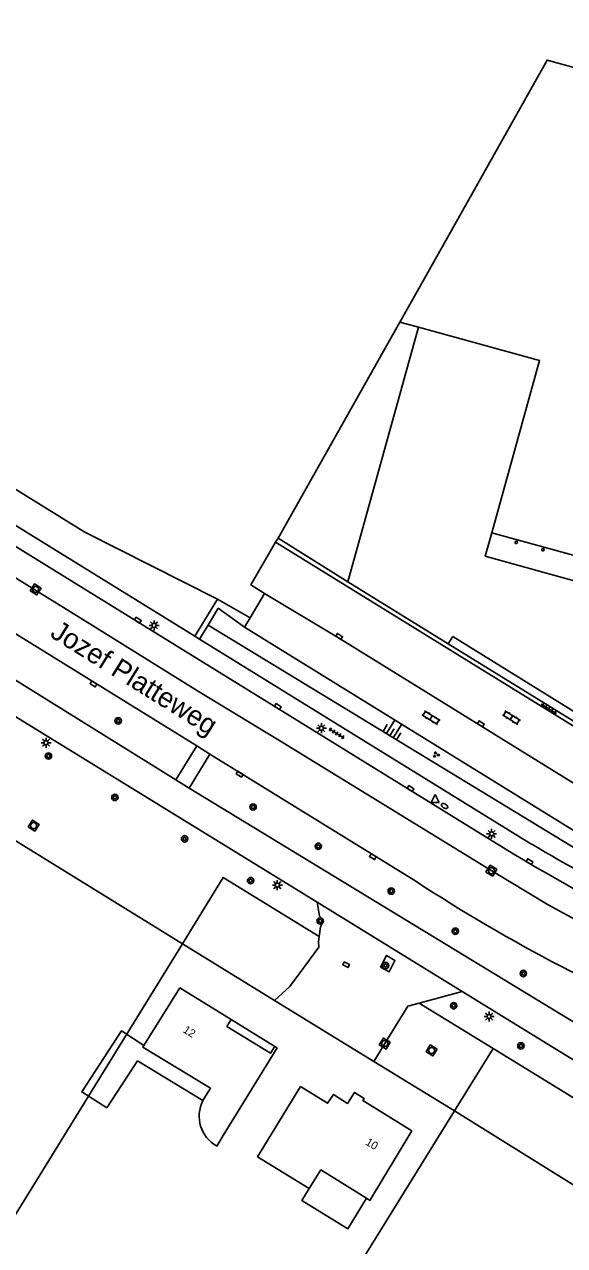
# Model space of a CAD drawing. Extents: x 128999 to 131010, y 395498 to 399007.
# Drawn here: x 129889.2 to 129956.8, y 398731.5 to 398884.2 of the extents above; entities that cross this region are included whole.
import ezdxf

# ---------------------------------------------------------------- set-up
doc = ezdxf.new("R2010")
doc.units = 0
for name, color, linetype in [('gg-afsc-hekwerk', 7, 'Continuous'), ('gg-anno-huisnummerreeks BGT', 7, 'Continuous'), ('gg-anno-openbare ruimte label', 7, 'Continuous'), ('gg-bbg-gedigitaliseerde bebouwing', 7, 'Continuous'), ('gg-bbg-hoofdgebouw', 7, 'Continuous'), ('gg-bbg-luifel en loopbrug', 7, 'Continuous'), ('gg-bbg-onder overbouw', 7, 'Continuous'), ('gg-bbg-pand overbouw', 7, 'Continuous'), ('gg-bbg-pilaar onder overbouw', 7, 'Continuous'), ('gg-knt-BGT kruinlijn', 7, 'Continuous'), ('gg-knt-bovenkant onderkant talud', 7, 'Continuous'), ('gg-knt-verharding', 7, 'Continuous'), ('gg-knt-verharding nz', 7, 'Continuous'), ('gt-grn-groengrens', 7, 'Continuous'), ('gt-grn-vlakafsluiter', 7, 'Continuous'), ('gt-symb-boom', 7, 'Continuous'), ('gt-symb-brandkraan', 7, 'Continuous'), ('gt-symb-groenvak', 7, 'Continuous'), ('gt-symb-klinker verharding', 7, 'Continuous'), ('gt-symb-kolk', 7, 'Continuous'), ('gt-symb-kolk center center', 7, 'Continuous'), ('gt-symb-lichtmast', 7, 'Continuous'), ('gt-symb-rioolschacht', 7, 'Continuous'), ('gt-symb-talud symbool', 7, 'Continuous'), ('gt-symb-tegel verharding', 7, 'Continuous'), ('gt-symb-waterafsluiter', 7, 'Continuous')]:
    doc.layers.add(name, color=color, linetype=linetype)

# ---------------------------------------------------------------- blocks, each defined once
blk = doc.blocks.new('gt0-RS')
at = {"layer": 'gt-symb-rioolschacht'}
blk.add_lwpolyline([(-0.5, -0.5), (0.5, -0.5), (0.5, 0.5), (-0.5, 0.5)], close=True, dxfattribs=at)
blk.add_circle((0, 0), 0.375, dxfattribs=at)
blk = doc.blocks.new('gt0-KOLK')
at = {"layer": 'gt-symb-kolk'}
blk.add_lwpolyline([(0, 0), (0.38, 0), (0.38, 0.4), (-0.38, 0.4), (-0.38, 0), (0, 0)], dxfattribs=at)
blk = doc.blocks.new('gt0-LMAST')
at = {"layer": 'gt-symb-lichtmast'}
for p, q in [((-0.18, 0.17), (-0.45, 0.44)), ((-0.01, 0.25), (-0.01, 0.62)), ((0.17, 0.17), (0.44, 0.44)), ((-0.26, 0), (-0.63, 0)), ((-0.18, -0.18), (-0.45, -0.45)), ((-0.01, -0.25), (-0.01, -0.63)), ((0.44, -0.45), (0.17, -0.18)), ((0.24, 0), (0.62, 0))]:
    blk.add_line(p, q, dxfattribs=at)
blk.add_circle((-0.01, 0), 0.25, dxfattribs=at)
blk = doc.blocks.new('gt0-KL1')
at = {"layer": 'gt-symb-klinker verharding'}
for p, q in [((-1.15, 0.3), (1.15, 0.3)), ((-1, -0.3), (-1, 0.3)), ((-0.5, 0.3), (-0.5, 0.45)), ((0, -0.3), (0, 0.3)), ((0.5, 0.3), (0.5, 0.45)), ((1, -0.3), (1, 0.3)), ((-1.15, -0.3), (1.15, -0.3)), ((-0.5, -0.45), (-0.5, -0.3)), ((0.5, -0.45), (0.5, -0.3))]:
    blk.add_line(p, q, dxfattribs=at)
blk = doc.blocks.new('gt0-TEG1')
at = {"layer": 'gt-symb-tegel verharding'}
for p, q in [((-1.12, 0), (1.12, 0)), ((-0.9, -0.25), (-0.9, 0.25)), ((-0.45, -0.25), (-0.45, 0.25)), ((0, -0.25), (0, 0.25)), ((0.45, -0.25), (0.45, 0.25)), ((0.9, -0.25), (0.9, 0.25))]:
    blk.add_line(p, q, dxfattribs=at)
blk = doc.blocks.new('gt0-BOOM')
at = {"layer": 'gt-symb-boom'}
for radius in [0.4, 0.2]:
    blk.add_circle((0, 0), radius, dxfattribs=at)
blk = doc.blocks.new('gt0-TALUD_1')
at = {"layer": 'gt-symb-talud symbool'}
for p, q in [((-1, -1), (-1, 0)), ((-0.5, -2), (-0.5, 0)), ((0, -1), (0, 0)), ((0.5, -2), (0.5, 0)), ((1, -1), (1, 0))]:
    blk.add_line(p, q, dxfattribs=at)
blk = doc.blocks.new('gt0-WAFSL')
at = {"layer": 'gt-symb-waterafsluiter'}
for p, q in [((-0.5, -0.33), (0, 0.67)), ((0, 0.67), (0.5, -0.33)), ((0.5, -0.33), (-0.5, -0.33))]:
    blk.add_line(p, q, dxfattribs=at)
blk = doc.blocks.new('gt0-GRVAK')
at = {"layer": 'gt-symb-groenvak'}
for p, q in [((-0.11, 0.19), (-0.23, 0.24)), ((-0.18, 0.15), (0.09, 0.15)), ((-0.09, 0.21), (-0.16, 0.32)), ((-0.05, 0.21), (-0.05, 0.39)), ((0, 0.21), (0.06, 0.32)), ((0.01, 0.19), (0.13, 0.24)), ((0.26, -0.05), (0.2, 0.06)), ((0.31, -0.05), (0.31, 0.13)), ((0.35, -0.05), (0.41, 0.06)), ((-0.24, -0.23), (-0.36, -0.18)), ((-0.32, -0.26), (-0.05, -0.26)), ((-0.23, -0.21), (-0.29, -0.1)), ((-0.18, -0.2), (-0.18, -0.02)), ((-0.14, -0.21), (-0.07, -0.1)), ((-0.12, -0.23), (0, -0.18)), ((0.24, -0.07), (0.12, -0.02)), ((0.17, -0.11), (0.44, -0.11)), ((0.37, -0.07), (0.49, -0.02))]:
    blk.add_line(p, q, dxfattribs=at)
blk = doc.blocks.new('gt0-BR')
at = {"layer": 'gt-symb-brandkraan'}
for centre, radius, start, end in [((-0.24, 0), 0.206, 107.5669, 252.4331), ((0.6, -2.66), 3, 106.892, 107.5669), ((0, -0.69), 0.938, 73.108, 106.892), ((-0.6, -2.66), 3, 72.4331, 73.108), ((0.24, 0), 0.206, 287.567, 72.4331), ((0.6, 2.66), 3, 252.4331, 253.108), ((0, 0.69), 0.938, 253.108, 286.8921), ((-0.6, 2.66), 3, 286.8921, 287.567)]:
    blk.add_arc(centre, radius, start, end, dxfattribs=at)
blk = doc.blocks.new('gt0-KOLKCC')
at = {"layer": 'gt-symb-kolk center center'}
blk.add_lwpolyline([(-0.38, 0.2), (0.37, 0.2), (0.37, -0.2), (-0.38, -0.2)], close=True, dxfattribs=at)

msp = doc.modelspace()

# ---------------------------------------------------------------- linework, layer by layer
at = {"layer": 'gg-afsc-hekwerk'}
for p, q in [((129938.72, 398851.45), (129936.16, 398846.93)), ((129936.16, 398846.93), (129920.96, 398819.96)), ((129938.51, 398846.32), (129936.16, 398846.93)), ((129920.96, 398819.96), (129929.67, 398814.5))]:
    msp.add_line(p, q, dxfattribs=at)
msp.add_lwpolyline([(129938.72, 398851.45), (129954.58, 398879.7), (129996.73, 398868.09)], dxfattribs=at)
at = {"layer": 'gg-bbg-gedigitaliseerde bebouwing'}
for p, q in [((129904.19, 398756.52), (129908.67, 398763.73)), ((129920.86, 398756.22), (129914.08, 398745.27)), ((129914.08, 398745.27), (129913.28, 398743.95))]:
    msp.add_line(p, q, dxfattribs=at)
for points in [[(129904.19, 398756.52), (129904.06, 398756.3), (129912.49, 398751.18), (129911.56, 398749.64)], [(129924.84, 398738.67), (129918.4, 398742.63), (129923.75, 398751.41)], [(129937.68, 398745.85), (129932.44, 398737.17), (129932.02, 398737.43)], [(129932.02, 398737.43), (129926.31, 398740.98), (129924.84, 398738.67)]]:
    msp.add_lwpolyline(points, dxfattribs=at)
msp.add_arc((129915.38, 398747.69), 4.29, 152.9269, 240.691, dxfattribs=at)
at = {"layer": 'gg-bbg-hoofdgebouw'}
for p, q in [((129938.51, 398846.32), (129929.67, 398814.5)), ((129929.67, 398814.5), (129942.23, 398806.74)), ((129915.07, 398759.76), (129908.67, 398763.73)), ((129920.86, 398756.22), (129920.53, 398756.42))]:
    msp.add_line(p, q, dxfattribs=at)
for points in [[(129947.66, 398820.63), (129953.63, 398842.14), (129938.51, 398846.32)], [(129920.53, 398756.42), (129920.02, 398755.59), (129914.54, 398758.92), (129915.07, 398759.76)], [(129923.75, 398751.41), (129927.15, 398749.3), (129927.86, 398750.41), (129929.65, 398749.29), (129930.49, 398750.66), (129931.71, 398749.91), (129931.55, 398749.64), (129937.68, 398745.85)]]:
    msp.add_lwpolyline(points, dxfattribs=at)
at = {"layer": 'gg-bbg-luifel en loopbrug'}
for p, q in [((129915.07, 398759.76), (129920.53, 398756.42)), ((129899.53, 398748.72), (129903.37, 398754.62)), ((129903.37, 398754.62), (129911.56, 398749.64))]:
    msp.add_line(p, q, dxfattribs=at)
for points in [[(129899.53, 398748.72), (129896.42, 398750.73), (129901.37, 398758.35), (129904.19, 398756.52)], [(129924.84, 398738.67), (129923.91, 398737.16), (129929.69, 398733.62), (129932.02, 398737.43)]]:
    msp.add_lwpolyline(points, dxfattribs=at)
at = {"layer": 'gg-bbg-onder overbouw'}
for points in [[(129963.27, 398816.3), (129962.45, 398813.36), (129946.84, 398817.69), (129947.66, 398820.63)], [(129942.23, 398806.74), (129942.8, 398807.64), (129975.56, 398787.38)]]:
    msp.add_lwpolyline(points, dxfattribs=at)
at = {"layer": 'gg-bbg-pand overbouw'}
msp.add_line((129963.27, 398816.3), (129947.66, 398820.63), dxfattribs=at)
msp.add_lwpolyline([(129975.56, 398787.38), (129975.34, 398786.3), (129942.23, 398806.74)], dxfattribs=at)
at = {"layer": 'gg-bbg-pilaar onder overbouw'}
for points in [[(129950.57, 398819.4), (129950.6, 398819.51), (129950.75, 398819.56), (129950.83, 398819.52), (129950.86, 398819.43), (129950.85, 398819.34), (129950.78, 398819.28), (129950.63, 398819.29), (129950.57, 398819.4)], [(129953.9, 398818.47), (129953.94, 398818.59), (129954.08, 398818.64), (129954.16, 398818.59), (129954.2, 398818.51), (129954.18, 398818.42), (129954.11, 398818.35), (129953.96, 398818.37), (129953.9, 398818.47)]]:
    msp.add_lwpolyline(points, dxfattribs=at)
at = {"layer": 'gg-knt-BGT kruinlijn'}
msp.add_lwpolyline([(129912.21, 398809.08), (129963.57, 398777.84), (129966.43, 398776.75), (129969.34, 398775.83)], dxfattribs=at)
at = {"layer": 'gg-knt-bovenkant onderkant talud'}
msp.add_lwpolyline([(129912.21, 398809.08), (129913.48, 398811.19), (129916.76, 398808.82)], dxfattribs=at)
at = {"layer": 'gg-knt-verharding'}
for p, q in [((129749.33, 398888.6), (129908.16, 398789.73)), ((129910.56, 398807.68), (129833.06, 398855.54)), ((129836.11, 398851.07), (129949.65, 398780.9)), ((129920.62, 398819.45), (129920.96, 398819.96)), ((129976.76, 398784.76), (129920.62, 398819.45)), ((129863.76, 398812.61), (129925.83, 398774.43)), ((129919.26, 398813.03), (129917.45, 398809.98)), ((129917.45, 398809.98), (129916.76, 398808.82)), ((129911.13, 398807.33), (129910.56, 398807.68)), ((129916.76, 398808.82), (129961.75, 398780.99)), ((129952.56, 398781.75), (129911.13, 398807.33)), ((129912.44, 398792.95), (129910.79, 398793.97)), ((129938.16, 398777.06), (129912.44, 398792.95)), ((129908.16, 398789.73), (129909.83, 398788.69)), ((129909.83, 398788.69), (129982.32, 398744.62)), ((129925.83, 398774.43), (129943.98, 398763.27)), ((129938.59, 398761.84), (129943.98, 398763.27)), ((129937.16, 398761.46), (129938.59, 398761.84))]:
    msp.add_line(p, q, dxfattribs=at)
for points in [[(129910.79, 398793.97), (129882.27, 398811.6), (129865.7, 398821.88), (129848.2, 398832.67), (129831.78, 398843.02), (129823.27, 398848.78)], [(129920.62, 398819.45), (129917.55, 398814.11), (129919.26, 398813.03)], [(129925.83, 398774.43), (129926.12, 398772.69), (129926.52, 398772.29), (129926.48, 398771.76), (129926.25, 398771.36), (129926.1, 398770.15)], [(129926.1, 398770.15), (129926.02, 398769.48), (129926.06, 398768.83), (129922.44, 398763.92), (129920.51, 398762.17)], [(129933.77, 398766.33), (129934.83, 398765.73), (129935.56, 398767.16), (129934.5, 398767.76), (129933.77, 398766.33)], [(129956.31, 398766.43), (129964.23, 398762.36), (129968.87, 398760.21), (129973.44, 398757.91), (129983.1, 398752.82)], [(129943.98, 398763.27), (130000, 398728.81), (130007.96, 398723.87)], [(129937.16, 398761.46), (129934.65, 398757.32), (129932.93, 398754.53)]]:
    msp.add_lwpolyline(points, dxfattribs=at)
for centre, radius, start, end in [((130077.37, 398991.79), 244.32, 239.2827, 247.0483), ((130077.92, 398993.65), 248.42, 238.913, 247.3376), ((130057.15, 398959.49), 217.81, 236.8867, 242.4204)]:
    msp.add_arc(centre, radius, start, end, dxfattribs=at)
at = {"layer": 'gg-knt-verharding nz'}
for points in [[(129993.43, 398757.01), (129988.89, 398758.75), (129981.55, 398761.61), (129970.13, 398766.13), (129959.02, 398771.77), (129954.72, 398774.12), (129947.24, 398778.61), (129921.03, 398794.69), (129910.9, 398800.88), (129895.9, 398810.2), (129856.77, 398834.38), (129831.47, 398849.95), (129822.83, 398855.8), (129816.54, 398861.07)], [(129919.26, 398813.03), (129928.49, 398807.49), (129964.43, 398785.28)]]:
    msp.add_lwpolyline(points, dxfattribs=at)
at = {"layer": 'gt-grn-groengrens'}
for p, q in [((129910.56, 398807.68), (129913.4, 398812.33)), ((129917.45, 398809.98), (129913.4, 398812.33)), ((129858.09, 398800.7), (129909.01, 398769.23)), ((129910.79, 398793.97), (129908.16, 398789.73)), ((129909.83, 398788.69), (129912.44, 398792.95)), ((129947.85, 398756.14), (129938.59, 398761.84)), ((129942.99, 398748.35), (129947.85, 398756.14)), ((129987.89, 398731.51), (129947.85, 398756.14)), ((129982.66, 398723.6), (129942.99, 398748.35))]:
    msp.add_line(p, q, dxfattribs=at)
for points in [[(129913.4, 398812.33), (129896.81, 398820.68), (129855.91, 398845.97), (129823.61, 398865.98), (129809.57, 398888.42), (129806.75, 398892.75), (129797.68, 398906.93)], [(129909.01, 398769.23), (129914.11, 398777.53), (129926.1, 398770.15)]]:
    msp.add_lwpolyline(points, dxfattribs=at)
at = {"layer": 'gt-grn-vlakafsluiter'}
for p, q in [((129911.13, 398807.33), (129912.21, 398809.08)), ((129909.01, 398769.23), (129897.25, 398750.19)), ((129920.51, 398762.17), (129909.01, 398769.23)), ((129932.93, 398754.53), (129920.51, 398762.17)), ((129942.99, 398748.35), (129932.93, 398754.53)), ((129897.25, 398750.19), (129882.76, 398726.73)), ((129916.73, 398705.88), (129942.99, 398748.35))]:
    msp.add_line(p, q, dxfattribs=at)

# ---------------------------------------------------------------- block references
at = {"layer": 'gt-symb-boom'}
for p in [(129900.97, 398797.1), (129892.25, 398792.71), (129900.56, 398787.54), (129917.83, 398786.34), (129909.27, 398782.36), (129925.98, 398781.43), (129917.52, 398777.14), (129935.1, 398775.83), (129926.22, 398772.09), (129943.1, 398770.81), (129934.38, 398766.53), (129951.61, 398765.53), (129942.9, 398761.5), (129951.3, 398756.48)]:
    msp.add_blockref('gt0-BOOM', p, dxfattribs=at)
at = {"layer": 'gt-symb-brandkraan', "rotation": 147.37496440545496}
msp.add_blockref('gt0-BR', (129941.77, 398786.46), dxfattribs=at)
at = {"layer": 'gt-symb-groenvak'}
msp.add_blockref('gt0-GRVAK', (129940.68, 398792.87), dxfattribs=at)
at = {"layer": 'gt-symb-klinker verharding', "rotation": -31.720060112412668}
for p in [(129940.07, 398797.5), (129950.12, 398797.51)]:
    msp.add_blockref('gt0-KL1', p, dxfattribs=at)
at = {"layer": 'gt-symb-kolk'}
for p, rotation in [((129903.32, 398809.52), -31.750196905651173), ((129928.49, 398807.49), -31.95677082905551), ((129897.98, 398801.89), 148.27993988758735), ((129920.81, 398798.72), -31.720060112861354), ((129946.19, 398796.57), -31.671318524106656), ((129916.26, 398790.62), 148.2498030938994), ((129937.4, 398788.47), -32.13289585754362), ((129932.9, 398780.3), 148.3286814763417), ((129952.28, 398779.33), -30.33480583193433)]:
    msp.add_blockref('gt0-KOLK', p, dxfattribs=dict(at, rotation=rotation))
at = {"layer": 'gt-symb-kolk center center', "rotation": -26.608358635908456}
msp.add_blockref('gt0-KOLKCC', (129929.47, 398766.62), dxfattribs=at)
at = {"layer": 'gt-symb-lichtmast'}
for p in [(129905.46, 398809.04), (129926.37, 398796.18), (129891.96, 398794.38), (129947.65, 398782.98), (129920.87, 398776.58), (129947.34, 398760.15)]:
    msp.add_blockref('gt0-LMAST', p, dxfattribs=at)
at = {"layer": 'gt-symb-rioolschacht'}
for p, rotation in [((129890.65, 398813.53), -31.877816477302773), ((129890.4, 398784.01), -31.877816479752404), ((129947.62, 398778.38), -30.796713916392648), ((129934.28, 398756.77), 148.4075084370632), ((129940.14, 398755.91), 148.4075084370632)]:
    msp.add_blockref('gt0-RS', p, dxfattribs=dict(at, rotation=rotation))
at = {"layer": 'gt-symb-talud symbool', "xscale": 1.0006417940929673, "yscale": 1.0006417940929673, "rotation": 148.1524225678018}
msp.add_blockref('gt0-TALUD_1', (129934.92, 398795.27), dxfattribs=at)
at = {"layer": 'gt-symb-tegel verharding'}
for p, rotation in [((129954.8, 398798.62), -31.720060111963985), ((129928.28, 398795.54), -31.6713185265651)]:
    msp.add_blockref('gt0-TEG1', p, dxfattribs=dict(at, rotation=rotation))
at = {"layer": 'gt-symb-waterafsluiter'}
msp.add_blockref('gt0-WAFSL', (129940.58, 398787.23), dxfattribs=at)

# ---------------------------------------------------------------- texts
at = {"layer": 'gg-anno-huisnummerreeks BGT'}
for s, rotation, p in [('12', 328.2, (129908.98, 398758.24)), ('10', 328.3, (129931.79, 398744.2))]:
    msp.add_text(s, height=1, rotation=rotation, dxfattribs=at).set_placement(p)
at = {"layer": 'gg-anno-openbare ruimte label'}
msp.add_text('Jozef Platteweg', height=2.5, rotation=328.1, dxfattribs=at).set_placement((129892.32, 398807.68))

doc.saveas('drawing.dxf')
